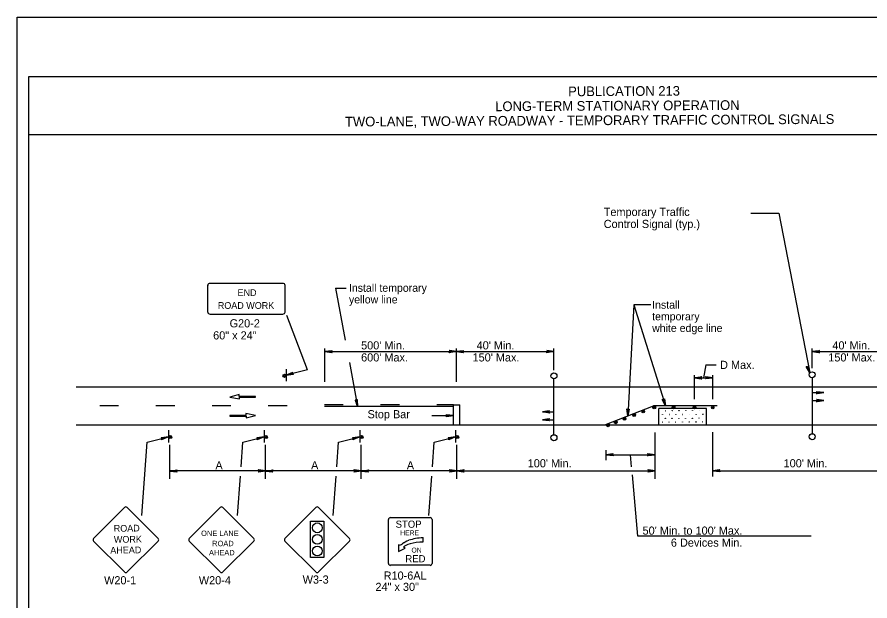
# Model space of a CAD drawing. Extents: x -14145 to -13662, y 30244 to 30661.
# Drawn here: x -13790.17 to -13768.19, y 30354.26 to 30369.31 of the extents above; entities that cross this region are included whole.
import ezdxf

# ---------------------------------------------------------------- set-up
doc = ezdxf.new("R2010")
doc.units = 0
for name, color, linetype in [('1', 7, 'Continuous'), ('10', 7, 'Continuous'), ('2', 7, 'Continuous'), ('4', 7, 'Continuous'), ('61', 7, 'Continuous')]:
    doc.layers.add(name, color=color, linetype=linetype)

msp = doc.modelspace()

# ---------------------------------------------------------------- linework, layer by layer
at = {"layer": '1'}
for p, q in [((-13771.263, 30364.255), (-13770.544, 30364.255)), ((-13770.544, 30364.255), (-13769.744, 30360.136)), ((-13783.328, 30362.445), (-13785.201, 30362.445)), ((-13783.328, 30362.445), (-13785.201, 30362.445)), ((-13785.262, 30362.394), (-13785.262, 30361.706)), ((-13783.267, 30361.706), (-13783.267, 30362.394)), ((-13781.967, 30362.317), (-13781.696, 30362.317)), ((-13781.965, 30362.318), (-13781.716, 30360.977)), ((-13774.274, 30361.887), (-13774.434, 30359.031)), ((-13773.842, 30361.887), (-13774.274, 30361.887)), ((-13774.274, 30361.887), (-13773.461, 30359.29)), ((-13785.201, 30361.654), (-13783.328, 30361.654)), ((-13782.692, 30360.218), (-13783.222, 30361.616)), ((-13782.238, 30359.908), (-13782.238, 30360.77)), ((-13782.238, 30360.688), (-13778.85, 30360.688)), ((-13778.85, 30359.908), (-13778.85, 30360.77)), ((-13778.85, 30360.688), (-13776.338, 30360.688)), ((-13776.337, 30360.212), (-13776.337, 30360.769)), ((-13769.682, 30360.261), (-13769.682, 30360.77)), ((-13769.682, 30360.688), (-13767.17, 30360.688)), ((-13781.61, 30360.408), (-13781.398, 30359.268)), ((-13772.424, 30360.349), (-13772.48, 30360.011)), ((-13772.424, 30360.349), (-13772.154, 30360.349)), ((-13783.239, 30360.235), (-13783.239, 30359.923)), ((-13782.692, 30360.219), (-13783.239, 30360.079)), ((-13772.715, 30359.459), (-13772.715, 30360.075)), ((-13772.245, 30359.459), (-13772.245, 30360.075)), ((-13772.715, 30360.011), (-13772.245, 30360.011)), ((-13788.653, 30359.782), (-13759.569, 30359.782)), ((-13784.447, 30359.579), (-13784.689, 30359.512)), ((-13784.689, 30359.512), (-13784.445, 30359.466)), ((-13784.447, 30359.533), (-13784.447, 30359.579)), ((-13784.031, 30359.533), (-13784.447, 30359.533)), ((-13784.445, 30359.466), (-13784.445, 30359.511)), ((-13784.445, 30359.511), (-13784.031, 30359.511)), ((-13784.031, 30359.511), (-13784.031, 30359.533)), ((-13787.555, 30359.29), (-13788.041, 30359.29)), ((-13786.108, 30359.29), (-13786.594, 30359.29)), ((-13784.661, 30359.29), (-13785.147, 30359.29)), ((-13783.214, 30359.29), (-13783.7, 30359.29)), ((-13781.767, 30359.312), (-13782.253, 30359.312)), ((-13778.922, 30359.268), (-13782.251, 30359.268)), ((-13780.32, 30359.312), (-13780.806, 30359.312)), ((-13778.922, 30359.312), (-13779.359, 30359.312)), ((-13778.922, 30358.803), (-13778.922, 30359.312)), ((-13778.922, 30359.312), (-13778.766, 30359.312)), ((-13778.766, 30358.803), (-13778.766, 30359.312)), ((-13775.026, 30358.798), (-13773.774, 30359.29)), ((-13772.127, 30359.29), (-13773.774, 30359.29)), ((-13772.407, 30359.224), (-13773.631, 30359.224)), ((-13773.631, 30358.798), (-13773.631, 30359.224)), ((-13772.407, 30358.798), (-13772.407, 30359.224)), ((-13784.275, 30359.043), (-13784.689, 30359.043)), ((-13784.689, 30359.043), (-13784.689, 30359.021)), ((-13784.689, 30359.021), (-13784.272, 30359.021)), ((-13784.031, 30359.042), (-13784.275, 30359.088)), ((-13784.275, 30359.088), (-13784.275, 30359.043)), ((-13784.272, 30358.976), (-13784.031, 30359.042)), ((-13784.272, 30359.021), (-13784.272, 30358.976)), ((-13779.487, 30359.037), (-13778.922, 30359.037)), ((-13788.653, 30358.798), (-13759.569, 30358.798)), ((-13786.821, 30358.352), (-13786.274, 30358.492)), ((-13786.268, 30358.659), (-13786.268, 30358.347)), ((-13784.355, 30358.352), (-13783.808, 30358.492)), ((-13783.802, 30358.659), (-13783.802, 30358.347)), ((-13783.802, 30358.659), (-13783.802, 30358.347)), ((-13781.889, 30358.352), (-13781.342, 30358.492)), ((-13781.336, 30358.659), (-13781.336, 30358.347)), ((-13781.336, 30358.659), (-13781.336, 30358.347)), ((-13779.423, 30358.352), (-13778.876, 30358.492)), ((-13778.87, 30358.659), (-13778.87, 30358.347)), ((-13778.87, 30358.659), (-13778.87, 30358.347)), ((-13773.732, 30357.41), (-13773.732, 30358.604)), ((-13772.245, 30357.464), (-13772.245, 30358.61)), ((-13786.96, 30356.46), (-13786.821, 30358.351)), ((-13786.238, 30357.41), (-13786.238, 30358.284)), ((-13784.401, 30357.717), (-13784.355, 30358.351)), ((-13783.772, 30357.41), (-13783.772, 30358.284)), ((-13781.935, 30357.717), (-13781.889, 30358.351)), ((-13781.306, 30357.41), (-13781.306, 30358.284)), ((-13779.469, 30357.717), (-13779.423, 30358.351)), ((-13778.84, 30357.41), (-13778.84, 30358.284)), ((-13774.993, 30357.889), (-13774.993, 30358.15)), ((-13774.993, 30358.03), (-13773.738, 30358.03)), ((-13783.772, 30357.614), (-13786.238, 30357.614)), ((-13781.306, 30357.614), (-13783.772, 30357.614)), ((-13778.84, 30357.614), (-13781.306, 30357.614)), ((-13778.84, 30357.614), (-13773.732, 30357.614)), ((-13772.245, 30357.614), (-13767.137, 30357.614)), ((-13784.494, 30356.46), (-13784.419, 30357.475)), ((-13782.028, 30356.46), (-13781.953, 30357.475)), ((-13779.562, 30356.46), (-13779.487, 30357.475)), ((-13787.406, 30356.671), (-13788.201, 30355.868)), ((-13786.537, 30355.868), (-13787.34, 30356.671)), ((-13784.94, 30356.671), (-13785.735, 30355.868)), ((-13784.071, 30355.868), (-13784.874, 30356.671)), ((-13782.474, 30356.671), (-13783.269, 30355.868)), ((-13781.605, 30355.868), (-13782.408, 30356.671)), ((-13782.608, 30355.378), (-13782.608, 30356.316)), ((-13782.608, 30356.316), (-13782.266, 30356.316)), ((-13782.266, 30356.316), (-13782.266, 30355.378)), ((-13780.603, 30355.226), (-13780.603, 30356.362)), ((-13780.548, 30356.409), (-13779.53, 30356.409)), ((-13779.476, 30356.362), (-13779.476, 30355.226)), ((-13779.705, 30355.781), (-13779.707, 30355.892)), ((-13788.201, 30355.802), (-13787.406, 30355.007)), ((-13787.34, 30355.007), (-13786.537, 30355.802)), ((-13785.735, 30355.802), (-13784.94, 30355.007)), ((-13784.874, 30355.007), (-13784.071, 30355.802)), ((-13783.269, 30355.802), (-13782.474, 30355.007)), ((-13782.408, 30355.007), (-13781.605, 30355.802)), ((-13780.34, 30355.709), (-13780.34, 30355.538)), ((-13780.295, 30355.687), (-13780.34, 30355.709)), ((-13780.169, 30355.624), (-13780.216, 30355.647)), ((-13780.34, 30355.538), (-13780.169, 30355.624)), ((-13782.266, 30355.378), (-13782.608, 30355.378)), ((-13779.53, 30355.179), (-13780.548, 30355.179))]:
    msp.add_line(p, q, dxfattribs=at)
for points in [[(-13782.064, 30360.664), (-13782.07, 30360.676), (-13782.238, 30360.688), (-13782.064, 30360.664), (-13782.052, 30360.658), (-13782.238, 30360.688), (-13782.07, 30360.694), (-13782.064, 30360.706), (-13782.238, 30360.688), (-13782.052, 30360.718), (-13782.064, 30360.706)], [(-13779.03, 30360.712), (-13779.024, 30360.7), (-13778.85, 30360.688), (-13779.03, 30360.712), (-13779.036, 30360.718), (-13778.85, 30360.688), (-13779.024, 30360.682), (-13779.03, 30360.67), (-13778.85, 30360.688), (-13779.036, 30360.658), (-13779.03, 30360.67)], [(-13778.676, 30360.664), (-13778.682, 30360.676), (-13778.85, 30360.688), (-13778.676, 30360.664), (-13778.664, 30360.658), (-13778.85, 30360.688), (-13778.682, 30360.694), (-13778.676, 30360.706), (-13778.85, 30360.688), (-13778.664, 30360.718), (-13778.676, 30360.706)], [(-13776.518, 30360.712), (-13776.512, 30360.7), (-13776.338, 30360.688), (-13776.518, 30360.712), (-13776.524, 30360.718), (-13776.338, 30360.688), (-13776.512, 30360.682), (-13776.518, 30360.67), (-13776.338, 30360.688), (-13776.524, 30360.658), (-13776.518, 30360.67)], [(-13769.508, 30360.664), (-13769.514, 30360.676), (-13769.682, 30360.688), (-13769.508, 30360.664), (-13769.496, 30360.658), (-13769.682, 30360.688), (-13769.514, 30360.694), (-13769.508, 30360.706), (-13769.682, 30360.688), (-13769.496, 30360.718), (-13769.508, 30360.706)], [(-13769.78, 30360.314), (-13769.791, 30360.301), (-13769.744, 30360.136), (-13769.78, 30360.314), (-13769.775, 30360.321), (-13769.744, 30360.136), (-13769.809, 30360.294), (-13769.822, 30360.3), (-13769.744, 30360.136), (-13769.834, 30360.304), (-13769.822, 30360.3)], [(-13783.059, 30360.103), (-13783.071, 30360.115), (-13783.239, 30360.079), (-13783.059, 30360.103), (-13783.053, 30360.097), (-13783.239, 30360.079), (-13783.077, 30360.133), (-13783.071, 30360.145), (-13783.239, 30360.079), (-13783.065, 30360.157), (-13783.071, 30360.145)], [(-13772.541, 30359.987), (-13772.547, 30359.999), (-13772.715, 30360.011), (-13772.541, 30359.987), (-13772.529, 30359.981), (-13772.715, 30360.011), (-13772.547, 30360.017), (-13772.541, 30360.029), (-13772.715, 30360.011), (-13772.529, 30360.041), (-13772.541, 30360.029)], [(-13772.425, 30360.035), (-13772.419, 30360.023), (-13772.245, 30360.011), (-13772.425, 30360.035), (-13772.431, 30360.041), (-13772.245, 30360.011), (-13772.419, 30360.005), (-13772.425, 30359.993), (-13772.245, 30360.011), (-13772.431, 30359.981), (-13772.425, 30359.993)], [(-13769.561, 30359.652), (-13769.549, 30359.634), (-13769.381, 30359.628), (-13769.561, 30359.652), (-13769.567, 30359.658), (-13769.381, 30359.628), (-13769.549, 30359.622), (-13769.555, 30359.604), (-13769.381, 30359.628), (-13769.567, 30359.598), (-13769.555, 30359.604)], [(-13781.449, 30359.436), (-13781.436, 30359.431), (-13781.398, 30359.268), (-13781.449, 30359.436), (-13781.458, 30359.438), (-13781.398, 30359.268), (-13781.417, 30359.432), (-13781.408, 30359.444), (-13781.398, 30359.268), (-13781.401, 30359.451), (-13781.408, 30359.444)], [(-13773.492, 30359.462), (-13773.503, 30359.45), (-13773.461, 30359.29), (-13773.492, 30359.462), (-13773.488, 30359.467), (-13773.461, 30359.29), (-13773.52, 30359.443), (-13773.533, 30359.449), (-13773.461, 30359.29), (-13773.544, 30359.452), (-13773.533, 30359.449)], [(-13769.561, 30359.448), (-13769.549, 30359.43), (-13769.381, 30359.424), (-13769.561, 30359.448), (-13769.567, 30359.454), (-13769.381, 30359.424), (-13769.549, 30359.418), (-13769.555, 30359.4), (-13769.381, 30359.424), (-13769.567, 30359.394), (-13769.555, 30359.4)], [(-13776.456, 30359.115), (-13776.468, 30359.127), (-13776.636, 30359.133), (-13776.456, 30359.115), (-13776.45, 30359.103), (-13776.636, 30359.133), (-13776.468, 30359.145), (-13776.462, 30359.157), (-13776.636, 30359.133), (-13776.45, 30359.163), (-13776.462, 30359.157)], [(-13774.403, 30359.203), (-13774.417, 30359.195), (-13774.434, 30359.031), (-13774.403, 30359.203), (-13774.397, 30359.206), (-13774.434, 30359.031), (-13774.436, 30359.195), (-13774.446, 30359.205), (-13774.434, 30359.031), (-13774.455, 30359.212), (-13774.446, 30359.205)], [(-13779.103, 30359.059), (-13779.094, 30359.044), (-13778.922, 30359.037), (-13779.103, 30359.059), (-13779.107, 30359.066), (-13778.922, 30359.037), (-13779.092, 30359.025), (-13779.102, 30359.015), (-13778.922, 30359.037), (-13779.11, 30359.004), (-13779.102, 30359.015)], [(-13776.456, 30358.911), (-13776.468, 30358.923), (-13776.636, 30358.929), (-13776.456, 30358.911), (-13776.45, 30358.899), (-13776.636, 30358.929), (-13776.468, 30358.941), (-13776.462, 30358.953), (-13776.636, 30358.929), (-13776.45, 30358.959), (-13776.462, 30358.953)], [(-13786.454, 30358.468), (-13786.442, 30358.456), (-13786.274, 30358.492), (-13786.454, 30358.468), (-13786.46, 30358.474), (-13786.274, 30358.492), (-13786.436, 30358.438), (-13786.442, 30358.426), (-13786.274, 30358.492), (-13786.448, 30358.414), (-13786.442, 30358.426)], [(-13783.988, 30358.468), (-13783.976, 30358.456), (-13783.808, 30358.492), (-13783.988, 30358.468), (-13783.994, 30358.474), (-13783.808, 30358.492), (-13783.97, 30358.438), (-13783.976, 30358.426), (-13783.808, 30358.492), (-13783.982, 30358.414), (-13783.976, 30358.426)], [(-13781.522, 30358.468), (-13781.51, 30358.456), (-13781.342, 30358.492), (-13781.522, 30358.468), (-13781.528, 30358.474), (-13781.342, 30358.492), (-13781.504, 30358.438), (-13781.51, 30358.426), (-13781.342, 30358.492), (-13781.516, 30358.414), (-13781.51, 30358.426)], [(-13779.056, 30358.468), (-13779.044, 30358.456), (-13778.876, 30358.492), (-13779.056, 30358.468), (-13779.062, 30358.474), (-13778.876, 30358.492), (-13779.038, 30358.438), (-13779.044, 30358.426), (-13778.876, 30358.492), (-13779.05, 30358.414), (-13779.044, 30358.426)], [(-13774.813, 30358.012), (-13774.825, 30358.024), (-13774.993, 30358.03), (-13774.813, 30358.012), (-13774.807, 30358), (-13774.993, 30358.03), (-13774.825, 30358.042), (-13774.819, 30358.054), (-13774.993, 30358.03), (-13774.807, 30358.06), (-13774.819, 30358.054)], [(-13773.918, 30358.054), (-13773.906, 30358.036), (-13773.738, 30358.03), (-13773.918, 30358.054), (-13773.924, 30358.06), (-13773.738, 30358.03), (-13773.906, 30358.024), (-13773.912, 30358.006), (-13773.738, 30358.03), (-13773.924, 30358), (-13773.912, 30358.006)], [(-13774.334, 30357.716), (-13774.362, 30358.029)], [(-13786.058, 30357.584), (-13786.064, 30357.596), (-13786.238, 30357.608), (-13786.058, 30357.584), (-13786.052, 30357.578), (-13786.238, 30357.608), (-13786.064, 30357.614), (-13786.058, 30357.626), (-13786.238, 30357.608), (-13786.052, 30357.638), (-13786.058, 30357.626)], [(-13783.952, 30357.638), (-13783.946, 30357.62), (-13783.772, 30357.614), (-13783.952, 30357.638), (-13783.958, 30357.644), (-13783.772, 30357.614), (-13783.946, 30357.608), (-13783.952, 30357.59), (-13783.772, 30357.614), (-13783.958, 30357.584), (-13783.952, 30357.59)], [(-13783.592, 30357.584), (-13783.598, 30357.596), (-13783.772, 30357.608), (-13783.592, 30357.584), (-13783.586, 30357.578), (-13783.772, 30357.608), (-13783.598, 30357.614), (-13783.592, 30357.626), (-13783.772, 30357.608), (-13783.586, 30357.638), (-13783.592, 30357.626)], [(-13781.486, 30357.638), (-13781.48, 30357.62), (-13781.306, 30357.614), (-13781.486, 30357.638), (-13781.492, 30357.644), (-13781.306, 30357.614), (-13781.48, 30357.608), (-13781.486, 30357.59), (-13781.306, 30357.614), (-13781.492, 30357.584), (-13781.486, 30357.59)], [(-13781.126, 30357.584), (-13781.132, 30357.596), (-13781.306, 30357.608), (-13781.126, 30357.584), (-13781.12, 30357.578), (-13781.306, 30357.608), (-13781.132, 30357.614), (-13781.126, 30357.626), (-13781.306, 30357.608), (-13781.12, 30357.638), (-13781.126, 30357.626)], [(-13779.02, 30357.638), (-13779.014, 30357.62), (-13778.84, 30357.614), (-13779.02, 30357.638), (-13779.026, 30357.644), (-13778.84, 30357.614), (-13779.014, 30357.608), (-13779.02, 30357.59), (-13778.84, 30357.614), (-13779.026, 30357.584), (-13779.02, 30357.59)], [(-13778.666, 30357.59), (-13778.672, 30357.602), (-13778.84, 30357.614), (-13778.666, 30357.59), (-13778.654, 30357.584), (-13778.84, 30357.614), (-13778.672, 30357.62), (-13778.666, 30357.632), (-13778.84, 30357.614), (-13778.654, 30357.644), (-13778.666, 30357.632)], [(-13773.912, 30357.638), (-13773.9, 30357.62), (-13773.732, 30357.614), (-13773.912, 30357.638), (-13773.918, 30357.644), (-13773.732, 30357.614), (-13773.9, 30357.608), (-13773.906, 30357.59), (-13773.732, 30357.614), (-13773.918, 30357.584), (-13773.906, 30357.59)], [(-13772.065, 30357.596), (-13772.077, 30357.608), (-13772.245, 30357.614), (-13772.065, 30357.596), (-13772.059, 30357.584), (-13772.245, 30357.614), (-13772.077, 30357.626), (-13772.071, 30357.638), (-13772.245, 30357.614), (-13772.059, 30357.644), (-13772.071, 30357.638)], [(-13769.711, 30355.933), (-13774.174, 30355.933), (-13774.315, 30357.51)]]:
    msp.add_lwpolyline(points, dxfattribs=at)
for centre, radius in [((-13783.28, 30360.062), 0.0408), ((-13774.034, 30359.144), 0.0346), ((-13774.033, 30359.139), 0.0101), ((-13773.752, 30359.247), 0.037), ((-13773.752, 30359.247), 0.037), ((-13773.755, 30359.245), 0.0172), ((-13773.755, 30359.245), 0.0172), ((-13773.46, 30359.161), 0.00272), ((-13773.288, 30359.163), 0.00272), ((-13773.252, 30359.247), 0.037), ((-13773.255, 30359.245), 0.0172), ((-13773.113, 30359.164), 0.00272), ((-13772.939, 30359.163), 0.00272), ((-13772.767, 30359.165), 0.00272), ((-13772.713, 30359.249), 0.0353), ((-13772.709, 30359.25), 0.014), ((-13772.593, 30359.168), 0.00272), ((-13772.244, 30359.241), 0.0331), ((-13772.245, 30359.242), 0.012), ((-13774.517, 30358.953), 0.036), ((-13774.52, 30358.959), 0.0161), ((-13774.271, 30359.053), 0.038), ((-13774.272, 30359.05), 0.0155), ((-13773.54, 30359.063), 0.00272), ((-13773.465, 30358.965), 0.00272), ((-13773.365, 30359.066), 0.00272), ((-13773.294, 30358.965), 0.00272), ((-13773.194, 30359.063), 0.00272), ((-13773.117, 30358.966), 0.00272), ((-13773.018, 30359.066), 0.00272), ((-13772.945, 30358.966), 0.00272), ((-13772.844, 30359.065), 0.00272), ((-13772.769, 30358.967), 0.00272), ((-13772.672, 30359.07), 0.00272), ((-13772.671, 30359.067), 0.00272), ((-13772.598, 30358.972), 0.00272), ((-13772.498, 30359.072), 0.00272), ((-13774.946, 30358.788), 0.0379), ((-13774.945, 30358.788), 0.014), ((-13774.744, 30358.865), 0.037), ((-13774.743, 30358.864), 0.0194), ((-13773.545, 30358.868), 0.00272), ((-13773.37, 30358.869), 0.00272), ((-13773.198, 30358.869), 0.00272), ((-13773.023, 30358.87), 0.00272), ((-13772.85, 30358.872), 0.00272), ((-13772.678, 30358.874), 0.00272), ((-13772.676, 30358.872), 0.00272), ((-13772.503, 30358.876), 0.00272), ((-13786.228, 30358.485), 0.0408), ((-13783.762, 30358.485), 0.0408), ((-13781.296, 30358.485), 0.0408), ((-13778.83, 30358.485), 0.0408), ((-13782.437, 30356.145), 0.126), ((-13782.437, 30355.847), 0.126), ((-13782.437, 30355.549), 0.126)]:
    msp.add_circle(centre, radius, dxfattribs=at)
for centre, radius, start, end in [((-13783.275, 30360.07), 0.0214, 355.7499, 350.479), ((-13786.233, 30358.493), 0.0214, 189.521, 184.2501), ((-13783.767, 30358.493), 0.0214, 189.521, 184.2501), ((-13781.301, 30358.493), 0.0214, 189.521, 184.2501), ((-13778.835, 30358.493), 0.0214, 189.521, 184.2501), ((-13787.373, 30356.636), 0.0465, 45, 135), ((-13784.907, 30356.637), 0.0465, 45, 135), ((-13782.441, 30356.637), 0.0465, 45, 135), ((-13788.168, 30355.834), 0.0465, 135, 225), ((-13786.569, 30355.833), 0.0465, 315, 45), ((-13785.702, 30355.834), 0.0465, 135, 225), ((-13784.104, 30355.834), 0.0465, 315, 45), ((-13783.236, 30355.834), 0.0465, 135, 225), ((-13781.638, 30355.834), 0.0465, 315, 45), ((-13787.373, 30355.038), 0.0465, 225, 315), ((-13784.907, 30355.039), 0.0465, 225, 315), ((-13782.441, 30355.039), 0.0465, 225, 315)]:
    msp.add_arc(centre, radius, start, end, dxfattribs=at)
for centre, major_axis, ratio, start_param, end_param in [((-13785.2, 30362.392), (0.0609, 0), 0.839899, 1.570796, 3.141593), ((-13783.328, 30362.392), (-0.0609, 0), 0.839899, 3.141593, 4.712389), ((-13785.2, 30361.704), (0.0609, 0), 0.839899, 3.141593, 4.712389), ((-13783.328, 30361.704), (-0.0609, 0), 0.839899, 1.570796, 3.141593), ((-13780.548, 30356.361), (-0.0541, 0), 0.866667, 4.712389, 6.283185), ((-13779.53, 30356.361), (-0.0541, 0), 0.866667, 3.141593, 4.712389), ((-13779.663, 30355.669), (0.626, 0.024), 0.356316, 1.625555, 2.277861), ((-13779.696, 30355.643), (0.626, 0.024), 0.356316, 2.688881, 2.833949), ((-13780.055, 30355.544), (-0.29, 0), 0.866667, 5.239865, 5.534055), ((-13779.671, 30355.881), (0.632, 0.211), 0.13767, 2.24751, 2.61166), ((-13779.696, 30355.643), (0.526, 0.021), 0.259792, 1.574563, 2.966983), ((-13780.548, 30355.225), (0.0541, 0), 0.866667, 3.141593, 4.712389), ((-13779.53, 30355.225), (0.0541, 0), 0.866667, 4.712389, 6.283185)]:
    msp.add_ellipse(centre, major_axis=major_axis, ratio=ratio, start_param=start_param, end_param=end_param, dxfattribs=at)
at = {"layer": '10'}
for p, q in [((-13789.874, 30367.777), (-13758.422, 30367.777)), ((-13789.874, 30345.207), (-13789.874, 30367.777)), ((-13789.874, 30366.277), (-13758.422, 30366.277))]:
    msp.add_line(p, q, dxfattribs=at)
at = {"layer": '2'}
for p, q in [((-13776.336, 30358.545), (-13776.336, 30359.991)), ((-13769.681, 30360.012), (-13769.681, 30358.566)), ((-13769.681, 30359.628), (-13769.381, 30359.628)), ((-13769.681, 30359.424), (-13769.381, 30359.424)), ((-13776.636, 30359.133), (-13776.336, 30359.133)), ((-13776.636, 30358.929), (-13776.336, 30358.929))]:
    msp.add_line(p, q, dxfattribs=at)
for centre in [(-13776.336, 30360.061), (-13769.682, 30360.089), (-13776.336, 30358.467), (-13769.681, 30358.494)]:
    msp.add_circle(centre, 0.0774, dxfattribs=at)
at = {"layer": '61'}
msp.add_lwpolyline([(-13790.174, 30369.307), (-13757.174, 30369.307), (-13757.174, 30343.807), (-13790.174, 30343.807)], close=True, dxfattribs=at)

# ---------------------------------------------------------------- texts
at = {"layer": '1'}
for s, height, p in [('END', 0.173, (-13784.49, 30362.119)), ('ROAD WORK', 0.173, (-13784.999, 30361.788)), ('STOP', 0.1838, (-13780.417, 30356.147)), ('ONE LANE', 0.1386, (-13785.43, 30355.935)), ('HERE', 0.1268, (-13780.298, 30355.951)), ('ROAD', 0.1389, (-13785.145, 30355.672)), ('ON', 0.1268, (-13780.009, 30355.508)), ('AHEAD', 0.139, (-13785.227, 30355.437)), ('RED', 0.1838, (-13780.166, 30355.257))]:
    msp.add_text(s, height=height, dxfattribs=at).set_placement(p)
for s, height, rotation, p in [('ROAD', 0.1735, 0.7566, (-13787.681, 30356.043)), ('WORK', 0.1733, 0.7588, (-13787.677, 30355.758)), ('AHEAD', 0.1735, 0.7481, (-13787.77, 30355.48))]:
    msp.add_text(s, height=height, rotation=rotation, dxfattribs=at).set_placement(p)
at = {"layer": '2'}
for s, height, p in [('Temporary Traffic ', 0.21, (-13775.054, 30364.181)), ('Control Signal (typ.)', 0.21, (-13775.054, 30363.871)), ('Install temporary', 0.20313, (-13781.62, 30362.227)), ('yellow line', 0.20313, (-13781.62, 30361.927)), ('Install', 0.2031, (-13773.806, 30361.791)), ('temporary', 0.2031, (-13773.806, 30361.492)), ('G20-2', 0.21, (-13784.696, 30361.31)), ('white edge line', 0.20313, (-13773.806, 30361.192)), ('60" x 24"', 0.21, (-13785.12, 30361)), ("500' Min.", 0.21, (-13781.307, 30360.742)), ("40' Min.", 0.21, (-13778.329, 30360.742)), ("40' Min.", 0.21, (-13769.161, 30360.742)), ("600' Max.", 0.21, (-13781.307, 30360.432)), ("150' Max.", 0.21, (-13778.434, 30360.432)), ("150' Max.", 0.21, (-13769.266, 30360.432)), ('D Max.', 0.21, (-13772.055, 30360.239)), ('Stop Bar', 0.21, (-13781.141, 30358.968)), ('A', 0.21, (-13785.062, 30357.651)), ('A', 0.21, (-13782.596, 30357.651)), ('A', 0.21, (-13780.129, 30357.651)), ("100' Min.", 0.21, (-13777.013, 30357.704)), ("100' Min.", 0.21, (-13770.418, 30357.704)), ("50' Min. to 100' Max.", 0.21, (-13774.053, 30355.969)), ('6 Devices Min.', 0.21, (-13773.323, 30355.659)), ('R10-6AL', 0.21, (-13780.726, 30354.81)), ('W20-1', 0.21, (-13787.931, 30354.689)), ('W20-4', 0.21, (-13785.489, 30354.689)), ('W3-3', 0.21, (-13782.813, 30354.707)), ('24" x 30"', 0.21, (-13780.937, 30354.519))]:
    msp.add_text(s, height=height, dxfattribs=at).set_placement(p)
at = {"layer": '4'}
for s, p in [('PUBLICATION 213', (-13775.969, 30367.266)), ('LONG-TERM STATIONARY OPERATION', (-13777.849, 30366.881)), ('TWO-LANE, TWO-WAY ROADWAY - TEMPORARY TRAFFIC CONTROL SIGNALS', (-13781.721, 30366.486))]:
    msp.add_text(s, height=0.25, rotation=0.31, dxfattribs=at).set_placement(p)

doc.saveas('drawing.dxf')
